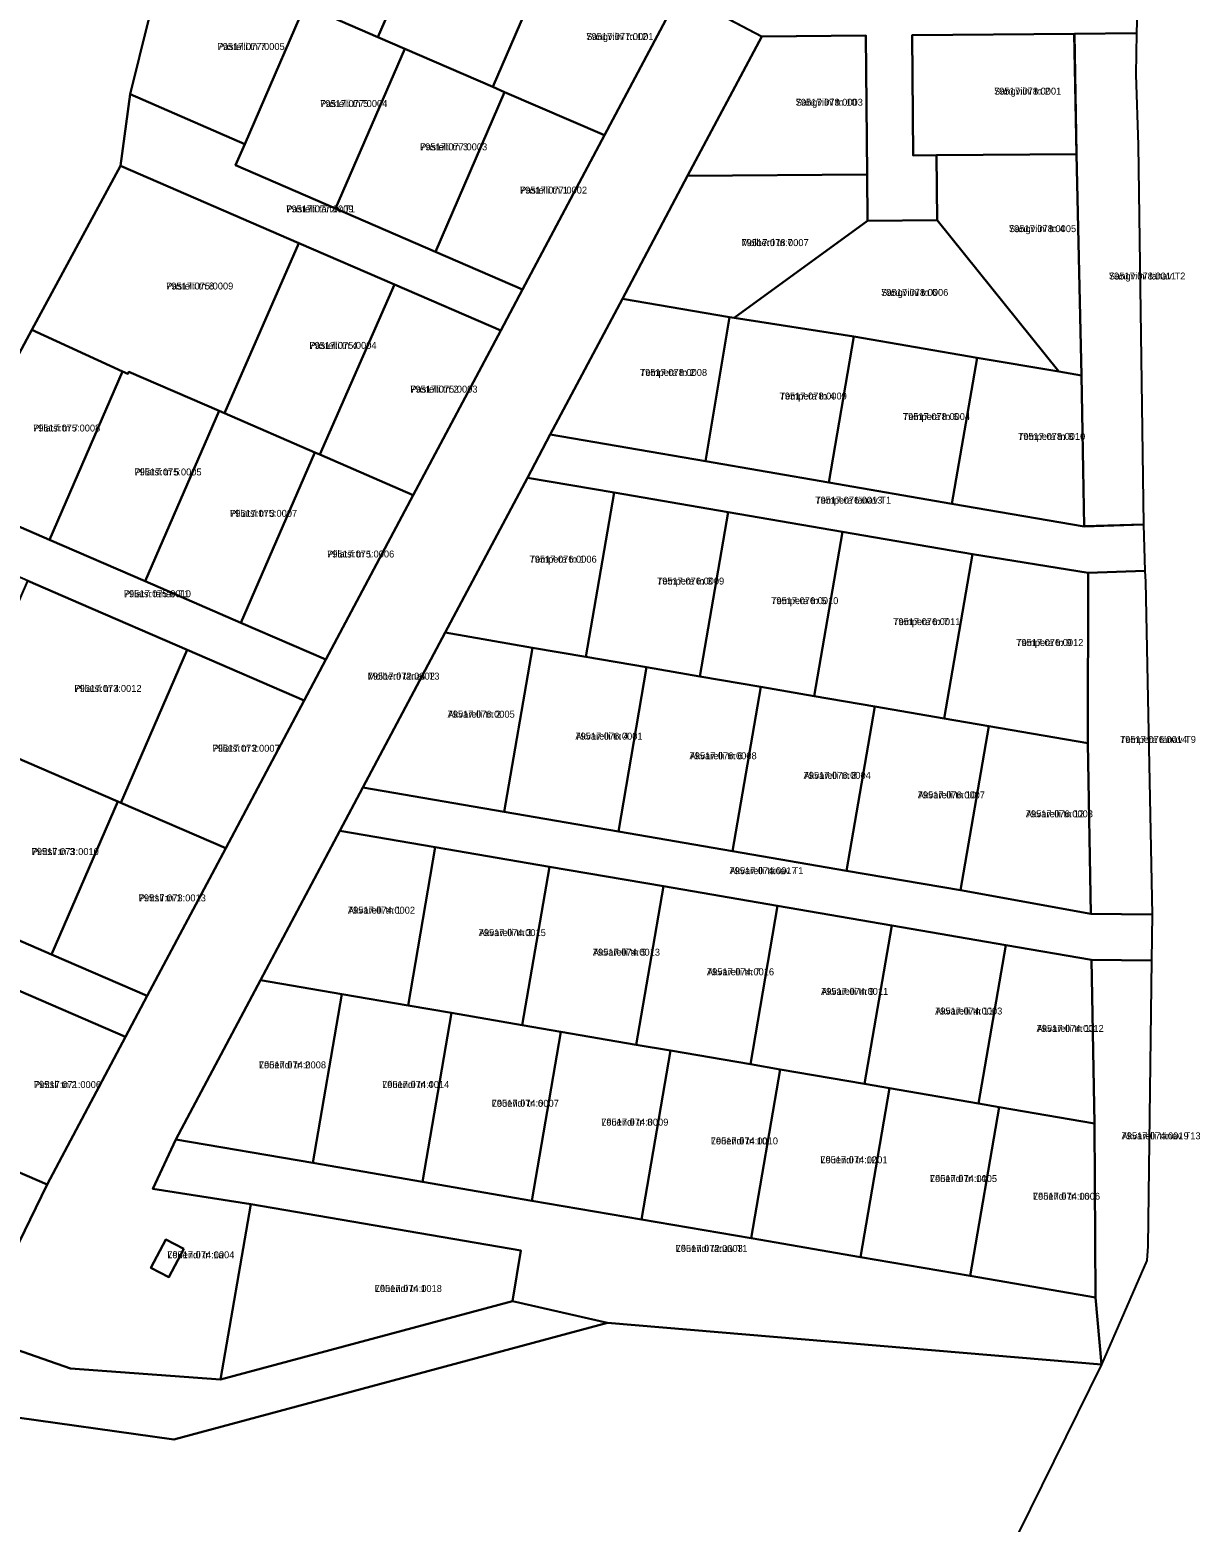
# Model space of a CAD drawing. Extents: x 643847 to 663718, y 6468443 to 6482775.
# Drawn here: x 663406.7 to 663659.4, y 6472055.3 to 6472377.6 of the extents above; entities that cross this region are included whole.
import ezdxf

# ---------------------------------------------------------------- set-up
doc = ezdxf.new("R2010")
doc.units = 0
for name, color, linetype in [('L_AADRESS', 7, 'Continuous'), ('PIIR', 7, 'Continuous'), ('TUNNUS', 7, 'Continuous')]:
    doc.layers.add(name, color=color, linetype=linetype)

msp = doc.modelspace()

# ---------------------------------------------------------------- linework, layer by layer
at = {"layer": 'PIIR'}
for points in [[(663471.14, 6472508.35), (663469.79, 6472504.31), (663458.64, 6472470.89), (663449.76, 6472444.21), (663444.77, 6472429.92), (663436.31, 6472395.74), (663428.39, 6472363.7), (663426.28, 6472348.26), (663407.19, 6472312.84), (663402.18, 6472303.55), (663009.69, 6472421.42), (663090.45, 6472578.38)], [(663495.7, 6472407.84), (663481.9, 6472376.03), (663466.13, 6472382.87), (663457.13, 6472386.78), (663470.92, 6472418.59)], [(663520.47, 6472397.1), (663506.68, 6472365.29), (663487.67, 6472373.5), (663481.9, 6472376.03), (663495.7, 6472407.84)], [(663428.39, 6472363.7), (663436.31, 6472395.74), (663457.13, 6472386.78), (663466.13, 6472382.87), (663453.16, 6472352.96)], [(663547.07, 6472385.57), (663530.78, 6472354.84), (663509.24, 6472364.18), (663506.68, 6472365.29), (663520.47, 6472397.1)], [(663415.5, 6472088.5), (663394.62, 6472095.78), (663410.46, 6472128.22), (663427.39, 6472160.1), (663432.09, 6472168.96), (663449.02, 6472200.85), (663465.95, 6472232.74), (663470.65, 6472241.61), (663489.53, 6472277.14), (663508.39, 6472312.67), (663513.09, 6472321.53), (663530.78, 6472354.84), (663547.07, 6472385.57), (663564.74, 6472376.19), (663548.75, 6472346.06), (663534.68, 6472319.55), (663519.09, 6472290.19), (663514.15, 6472280.89), (663496.38, 6472247.42), (663478.61, 6472213.95), (663473.67, 6472204.65), (663456.53, 6472172.38), (663438.27, 6472137.96), (663433.32, 6472127.33), (663454.42, 6472123.99), (663447.9, 6472086.08)], [(663451.17, 6472348.38), (663453.16, 6472352.96), (663466.13, 6472382.87), (663481.9, 6472376.03), (663487.67, 6472373.5), (663472.73, 6472339.03)], [(663587.5, 6472346.39), (663548.75, 6472346.06), (663564.74, 6472376.19), (663587.24, 6472376.39)], [(663597.24, 6472376.47), (663632.24, 6472376.78), (663632.71, 6472350.78), (663602.46, 6472350.52), (663597.46, 6472350.48)], [(663645.69, 6472376.89), (663645.51, 6472367.95), (663646.01, 6472352.68), (663647.17, 6472270.8), (663634.35, 6472270.39), (663633.79, 6472302.94), (663632.71, 6472350.78), (663632.22, 6472376.77)], [(663472.73, 6472339.03), (663487.67, 6472373.5), (663506.68, 6472365.29), (663509.24, 6472364.18), (663494.29, 6472329.69)], [(663494.29, 6472329.69), (663513.09, 6472321.53), (663508.39, 6472312.67), (663485.46, 6472322.61), (663464.82, 6472331.56), (663426.28, 6472348.26), (663428.39, 6472363.7), (663453.16, 6472352.96), (663451.17, 6472348.38), (663472.73, 6472339.03)], [(663513.09, 6472321.53), (663494.29, 6472329.69), (663509.24, 6472364.18), (663530.78, 6472354.84)], [(663602.46, 6472350.52), (663632.71, 6472350.78), (663633.79, 6472302.94), (663628.9, 6472303.8), (663602.59, 6472336.52)], [(663426.28, 6472348.26), (663464.82, 6472331.56), (663448.73, 6472294.83), (663447.61, 6472295.31), (663428.1, 6472303.77), (663427.89, 6472303.32), (663426.78, 6472303.81), (663407.19, 6472312.84)], [(663587.5, 6472346.39), (663587.59, 6472336.39), (663558.8, 6472315.42), (663557.81, 6472315.58), (663534.68, 6472319.55), (663548.75, 6472346.06)], [(663587.59, 6472336.39), (663602.59, 6472336.52), (663628.9, 6472303.8), (663611.23, 6472306.81), (663584.62, 6472311.39), (663558.8, 6472315.42)], [(663485.46, 6472322.61), (663469.37, 6472285.88), (663468.25, 6472286.36), (663448.73, 6472294.83), (663464.82, 6472331.56)], [(663508.39, 6472312.67), (663489.53, 6472277.14), (663469.37, 6472285.88), (663485.46, 6472322.61)], [(663552.6, 6472284.43), (663519.09, 6472290.19), (663534.68, 6472319.55), (663557.81, 6472315.58)], [(663579.21, 6472279.86), (663552.6, 6472284.43), (663557.81, 6472315.58), (663558.8, 6472315.42), (663584.62, 6472311.39)], [(663388.09, 6472277.4), (663402.18, 6472303.55), (663407.19, 6472312.84), (663426.78, 6472303.81), (663411.02, 6472267.46)], [(663579.21, 6472279.86), (663584.62, 6472311.39), (663611.23, 6472306.81), (663605.82, 6472275.28)], [(663634.37, 6472270.38), (663605.82, 6472275.28), (663611.23, 6472306.81), (663628.9, 6472303.8), (663633.79, 6472302.94)], [(663411.02, 6472267.46), (663426.78, 6472303.81), (663427.9, 6472303.32), (663428.1, 6472303.77), (663447.61, 6472295.31), (663431.66, 6472258.51)], [(663431.66, 6472258.51), (663447.61, 6472295.31), (663448.73, 6472294.83), (663468.25, 6472286.36), (663452.3, 6472249.56)], [(663532.87, 6472277.67), (663514.15, 6472280.89), (663519.09, 6472290.19), (663552.6, 6472284.43), (663579.21, 6472279.86), (663605.82, 6472275.28), (663634.37, 6472270.38), (663647.17, 6472270.8), (663647.49, 6472260.77), (663635.23, 6472260.37), (663610.22, 6472264.38), (663582.16, 6472269.21), (663557.5, 6472273.44)], [(663452.3, 6472249.56), (663468.25, 6472286.36), (663469.37, 6472285.88), (663489.53, 6472277.14), (663470.65, 6472241.61)], [(663532.87, 6472277.67), (663526.78, 6472242.2), (663515.26, 6472244.17), (663496.38, 6472247.42), (663514.15, 6472280.89)], [(663452.3, 6472249.56), (663470.65, 6472241.61), (663465.95, 6472232.74), (663440.71, 6472243.68), (663417.78, 6472253.62), (663406.3, 6472258.6), (663394.84, 6472263.57), (663392.85, 6472258.98), (663377.26, 6472265.74), (663388.09, 6472277.4), (663411.02, 6472267.46), (663431.66, 6472258.51)], [(663532.87, 6472277.67), (663557.5, 6472273.44), (663551.41, 6472237.96), (663539.89, 6472239.94), (663526.78, 6472242.2)], [(663557.5, 6472273.44), (663582.16, 6472269.21), (663576.05, 6472233.73), (663564.53, 6472235.71), (663551.41, 6472237.96)], [(663582.16, 6472269.21), (663610.22, 6472264.38), (663604.13, 6472228.9), (663589.16, 6472231.47), (663576.05, 6472233.73)], [(663610.22, 6472264.38), (663635.23, 6472260.37), (663635.16, 6472223.52), (663613.79, 6472227.24), (663604.13, 6472228.9)], [(663647.49, 6472260.77), (663647.57, 6472258.38), (663649.02, 6472186.52), (663635.82, 6472186.69), (663635.16, 6472223.52), (663635.23, 6472260.37)], [(663406.3, 6472258.6), (663417.78, 6472253.62), (663440.71, 6472243.68), (663426.4, 6472210.66), (663425.76, 6472210.94), (663403.46, 6472220.6), (663402.83, 6472220.88), (663392, 6472225.57)], [(663478.61, 6472213.95), (663496.38, 6472247.42), (663515.26, 6472244.17), (663509.16, 6472208.7)], [(663465.95, 6472232.74), (663449.02, 6472200.85), (663426.4, 6472210.66), (663440.71, 6472243.68)], [(663509.16, 6472208.7), (663515.26, 6472244.17), (663526.78, 6472242.2), (663539.89, 6472239.94), (663533.79, 6472204.46)], [(663533.79, 6472204.46), (663539.89, 6472239.94), (663551.41, 6472237.96), (663564.53, 6472235.71), (663558.43, 6472200.23)], [(663558.43, 6472200.23), (663564.53, 6472235.71), (663576.05, 6472233.73), (663589.16, 6472231.47), (663583.06, 6472196)], [(663583.06, 6472196), (663589.16, 6472231.47), (663604.13, 6472228.9), (663613.79, 6472227.24), (663607.69, 6472191.77)], [(663607.69, 6472191.77), (663613.79, 6472227.24), (663635.16, 6472223.52), (663635.82, 6472186.69)], [(663411.45, 6472177.91), (663432.09, 6472168.96), (663427.39, 6472160.1), (663402.12, 6472171.04), (663371.67, 6472184.25), (663356.29, 6472190.95), (663333.35, 6472200.88), (663310.41, 6472210.82), (663308.42, 6472206.24), (663289.16, 6472214.59), (663306.86, 6472223.26), (663342.64, 6472207.74), (663365.57, 6472197.8), (663388.51, 6472187.85)], [(663411.45, 6472177.91), (663388.51, 6472187.85), (663402.83, 6472220.88), (663403.46, 6472220.6), (663425.76, 6472210.94)], [(663432.09, 6472168.96), (663411.45, 6472177.91), (663425.76, 6472210.94), (663426.4, 6472210.66), (663449.02, 6472200.85)], [(663478.61, 6472213.95), (663509.16, 6472208.7), (663533.79, 6472204.46), (663558.43, 6472200.23), (663583.06, 6472196), (663607.69, 6472191.77), (663635.82, 6472186.69), (663649.02, 6472186.52), (663648.89, 6472176.58), (663635.96, 6472176.75), (663617.43, 6472179.94), (663592.8, 6472184.17), (663568.17, 6472188.41), (663543.53, 6472192.64), (663518.9, 6472196.87), (663494.27, 6472201.1), (663473.67, 6472204.65)], [(663494.27, 6472201.1), (663488.39, 6472166.89), (663474.1, 6472169.34), (663456.53, 6472172.38), (663473.67, 6472204.65)], [(663494.27, 6472201.1), (663518.9, 6472196.87), (663513.02, 6472162.67), (663497.75, 6472165.29), (663488.39, 6472166.89)], [(663518.9, 6472196.87), (663543.53, 6472192.64), (663537.66, 6472158.43), (663521.4, 6472161.23), (663513.02, 6472162.67)], [(663543.53, 6472192.64), (663568.17, 6472188.41), (663562.3, 6472154.2), (663545.05, 6472157.16), (663537.66, 6472158.43)], [(663249.65, 6472136.51), (663220.62, 6472147.58), (663208.69, 6472151.26), (663177.19, 6472163.45), (663142.84, 6472176.77), (663159.6, 6472188.92), (663311.53, 6472128.92), (663394.62, 6472095.78), (663415.5, 6472088.5), (663447.9, 6472086.08), (663510.91, 6472103.05), (663531.46, 6472098.38), (663437.81, 6472073.15), (663399.84, 6472078.46), (663388.55, 6472082.83), (663355.73, 6472095.53), (663312.37, 6472112.31), (663301.03, 6472116.9), (663273.94, 6472127.23)], [(663592.8, 6472184.17), (663586.93, 6472149.97), (663568.7, 6472153.1), (663562.3, 6472154.2), (663568.17, 6472188.41)], [(663617.43, 6472179.94), (663611.56, 6472145.73), (663592.35, 6472149.04), (663586.93, 6472149.97), (663592.8, 6472184.17)], [(663617.43, 6472179.94), (663635.96, 6472176.75), (663636.6, 6472141.43), (663616, 6472144.97), (663611.56, 6472145.73)], [(663648.89, 6472176.58), (663648.08, 6472114.92), (663647.87, 6472111.85), (663638.11, 6472089.37), (663636.83, 6472103.83), (663636.59, 6472141.41), (663635.96, 6472176.75)], [(663438.27, 6472137.96), (663456.53, 6472172.38), (663474.1, 6472169.34), (663467.83, 6472132.88)], [(663402.12, 6472171.04), (663427.39, 6472160.1), (663410.46, 6472128.22), (663387.82, 6472138.01)], [(663491.49, 6472128.81), (663467.83, 6472132.88), (663474.1, 6472169.34), (663488.39, 6472166.89), (663497.75, 6472165.29)], [(663491.49, 6472128.81), (663497.75, 6472165.29), (663513.02, 6472162.67), (663521.4, 6472161.23), (663515.14, 6472124.74)], [(663515.14, 6472124.74), (663521.4, 6472161.23), (663537.66, 6472158.43), (663545.05, 6472157.16), (663538.79, 6472120.68)], [(663538.79, 6472120.68), (663545.05, 6472157.16), (663562.3, 6472154.2), (663568.7, 6472153.1), (663562.45, 6472116.61)], [(663562.45, 6472116.61), (663568.7, 6472153.1), (663586.93, 6472149.97), (663592.35, 6472149.04), (663586.1, 6472112.55)], [(663586.1, 6472112.55), (663592.35, 6472149.04), (663611.56, 6472145.73), (663616, 6472144.97), (663609.76, 6472108.48)], [(663609.76, 6472108.48), (663616, 6472144.97), (663636.6, 6472141.43), (663636.83, 6472103.83)], [(663512.76, 6472113.98), (663454.42, 6472123.99), (663433.32, 6472127.33), (663438.27, 6472137.96), (663467.83, 6472132.88), (663491.49, 6472128.81), (663515.14, 6472124.74), (663538.79, 6472120.68), (663562.45, 6472116.61), (663586.1, 6472112.55), (663609.76, 6472108.48), (663636.83, 6472103.83), (663638.11, 6472089.37), (663531.46, 6472098.38), (663510.91, 6472103.05)], [(663447.9, 6472086.08), (663454.42, 6472123.99), (663512.76, 6472113.98), (663510.91, 6472103.05)], [(663439.96, 6472114.33), (663436.72, 6472108.21), (663432.84, 6472110.27), (663436.09, 6472116.38)], [(663439.96, 6472114.33), (663436.09, 6472116.38), (663432.84, 6472110.27), (663436.72, 6472108.21)], [(663268.71, 6471813.99), (663323.47, 6471878.51), (663344.74, 6471908.12), (663366, 6471937.7), (663373.16, 6471947.67), (663344.26, 6471976.53), (663399.84, 6472078.46), (663437.81, 6472073.15), (663531.46, 6472098.38), (663638.11, 6472089.37), (663445.19, 6471697.95)]]:
    msp.add_lwpolyline(points, close=True, dxfattribs=at)
for points in [[(663009.69, 6472421.42), (663402.18, 6472303.55), (663388.09, 6472277.4), (663377.26, 6472265.74), (663344.57, 6472246.14), (663306.86, 6472223.26), (663289.16, 6472214.59), (663250.22, 6472197.69), (663296.09, 6472177.8), (663319.03, 6472167.86), (663341.97, 6472157.9), (663357.2, 6472151.3), (663387.82, 6472138.01), (663410.46, 6472128.22), (663394.62, 6472095.78), (663311.53, 6472128.92), (663159.6, 6472188.92)], [(663646.25, 6472396.92), (663645.69, 6472376.89), (663632.24, 6472376.78), (663597.24, 6472376.47), (663597.46, 6472350.48), (663602.46, 6472350.52), (663602.59, 6472336.52), (663587.59, 6472336.39), (663587.5, 6472346.39), (663587.23, 6472376.38), (663564.72, 6472376.18), (663547.07, 6472385.57)]]:
    msp.add_lwpolyline(points, dxfattribs=at)

# ---------------------------------------------------------------- texts
at = {"layer": 'L_AADRESS'}
for s, p in [('Sangviini tn 12', (663526.88, 6472375.43)), ('Pastelli tn 7', (663447.26, 6472373.27)), ('Pastelli tn 5', (663469.42, 6472360.95)), ('Sangviini tn 10', (663572.08, 6472361.23)), ('Sangviini tn 2', (663614.91, 6472363.63)), ('Pastelli tn 3', (663490.98, 6472351.6)), ('Pastelli tn 1', (663512.54, 6472342.26)), ('Pastelli tänav T1', (663462.11, 6472338.19)), ('Sangviini tn 4', (663618.12, 6472333.93)), ('Molberti tn 7', (663560.38, 6472330.91)), ('Sangviini tänav T2', (663639.7, 6472323.7)), ('Pastelli tn 8', (663436.16, 6472321.54)), ('Sangviini tn 6', (663590.53, 6472320.16)), ('Pastelli tn 4', (663467.09, 6472308.72)), ('Tempera tn 2', (663538.45, 6472302.88)), ('Pastelli tn 2', (663488.88, 6472299.27)), ('Tempera tn 4', (663568.61, 6472297.78)), ('Tempera tn 6', (663595.22, 6472293.34)), ('Pliiatsi tn 7', (663407.44, 6472290.87)), ('Tempera tn 8', (663620.09, 6472289.06)), ('Pliiatsi tn 5', (663429.32, 6472281.38)), ('Tempera tänav T1', (663576.3, 6472275.28)), ('Pliiatsi tn 3', (663449.95, 6472272.44)), ('Pliiatsi tn 1', (663470.91, 6472263.66)), ('Tempera tn 1', (663514.62, 6472262.54)), ('Tempera tn 3', (663542.14, 6472257.82)), ('Pliiatsi tänav T1', (663427.02, 6472255.07)), ('Tempera tn 5', (663566.78, 6472253.58)), ('Tempera tn 7', (663593.13, 6472249.05)), ('Tempera tn 9', (663619.68, 6472244.54)), ('Molberti tänav T3', (663479.68, 6472237.28)), ('Pliiatsi tn 4', (663416.36, 6472234.63)), ('Akvarelli tn 2', (663496.93, 6472229.06)), ('Akvarelli tn 4', (663524.52, 6472224.32)), ('Tempera tänav T9', (663642.09, 6472223.6)), ('Pliiatsi tn 2', (663446.18, 6472221.7)), ('Akvarelli tn 6', (663549.16, 6472220.08)), ('Akvarelli tn 8', (663573.79, 6472215.85)), ('Akvarelli tn 10', (663598.43, 6472211.62)), ('Akvarelli tn 12', (663621.75, 6472207.54)), ('Pintsli tn 3', (663407.13, 6472199.39)), ('Akvarelli tänav T1', (663557.79, 6472195.26)), ('Pintsli tn 1', (663430.24, 6472189.38)), ('Akvarelli tn 1', (663475.4, 6472186.73)), ('Akvarelli tn 3', (663503.64, 6472181.88)), ('Akvarelli tn 5', (663528.28, 6472177.65)), ('Akvarelli tn 7', (663552.91, 6472173.42)), ('Akvarelli tn 9', (663577.55, 6472169.19)), ('Akvarelli tn 11', (663602.18, 6472164.95)), ('Akvarelli tn 13', (663624.08, 6472161.19)), ('Lõuendi tn 2', (663456.19, 6472153.31)), ('Pintsli tn 2', (663407.61, 6472149.06)), ('Lõuendi tn 4', (663482.79, 6472149.08)), ('Lõuendi tn 6', (663506.45, 6472145.02)), ('Lõuendi tn 8', (663530.09, 6472140.95)), ('Lõuendi tn 10', (663553.75, 6472136.89)), ('Akvarelli tänav T13', (663642.43, 6472137.99)), ('Lõuendi tn 12', (663577.4, 6472132.82)), ('Lõuendi tn 14', (663601.05, 6472128.76)), ('Lõuendi tn 16', (663623.29, 6472124.94)), ('Lõuendi tänav T1', (663546.16, 6472113.67)), ('Lõuendi tn 1a', (663436.4, 6472112.3)), ('Lõuendi tn 1', (663481.2, 6472105.03))]:
    msp.add_text(s, height=1.5, dxfattribs=at).set_placement(p)
at = {"layer": 'TUNNUS'}
for s, p in [('79517:077:0001', (663526.88, 6472375.43)), ('79517:077:0005', (663447.26, 6472373.27)), ('79517:077:0004', (663469.42, 6472360.95)), ('79517:078:0003', (663572.08, 6472361.23)), ('79517:078:0001', (663614.91, 6472363.63)), ('79517:077:0003', (663490.98, 6472351.6)), ('79517:077:0002', (663512.54, 6472342.26)), ('79517:077:0009', (663462.11, 6472338.19)), ('79517:078:0005', (663618.12, 6472333.93)), ('79517:078:0007', (663560.38, 6472330.91)), ('79517:078:0011', (663639.7, 6472323.7)), ('79517:075:0009', (663436.16, 6472321.54)), ('79517:078:0006', (663590.53, 6472320.16)), ('79517:075:0004', (663467.09, 6472308.72)), ('79517:078:0008', (663538.45, 6472302.88)), ('79517:075:0003', (663488.88, 6472299.27)), ('79517:078:0009', (663568.61, 6472297.78)), ('79517:078:0004', (663595.22, 6472293.34)), ('79517:075:0008', (663407.44, 6472290.87)), ('79517:078:0010', (663620.09, 6472289.06)), ('79517:075:0005', (663429.32, 6472281.38)), ('79517:076:0013', (663576.3, 6472275.28)), ('79517:075:0007', (663449.95, 6472272.44)), ('79517:075:0006', (663470.91, 6472263.66)), ('79517:076:0006', (663514.62, 6472262.54)), ('79517:076:0009', (663542.14, 6472257.82)), ('79517:075:0010', (663427.02, 6472255.07)), ('79517:076:0010', (663566.78, 6472253.58)), ('79517:076:0011', (663593.13, 6472249.05)), ('79517:076:0012', (663619.68, 6472244.54)), ('79517:072:0002', (663479.68, 6472237.28)), ('79517:073:0012', (663416.36, 6472234.63)), ('79517:076:0005', (663496.93, 6472229.06)), ('79517:076:0001', (663524.52, 6472224.32)), ('79517:076:0014', (663642.09, 6472223.6)), ('79517:073:0007', (663446.18, 6472221.7)), ('79517:076:0008', (663549.16, 6472220.08)), ('79517:076:0004', (663573.79, 6472215.85)), ('79517:076:0007', (663598.43, 6472211.62)), ('79517:076:0003', (663621.75, 6472207.54)), ('79517:073:0010', (663407.13, 6472199.39)), ('79517:074:0017', (663557.79, 6472195.26)), ('79517:073:0013', (663430.24, 6472189.38)), ('79517:074:0002', (663475.4, 6472186.73)), ('79517:074:0015', (663503.64, 6472181.88)), ('79517:074:0013', (663528.28, 6472177.65)), ('79517:074:0016', (663552.91, 6472173.42)), ('79517:074:0011', (663577.55, 6472169.19)), ('79517:074:0003', (663602.18, 6472164.95)), ('79517:074:0012', (663624.08, 6472161.19)), ('79517:074:0008', (663456.19, 6472153.31)), ('79517:071:0006', (663407.61, 6472149.06)), ('79517:074:0014', (663482.79, 6472149.08)), ('79517:074:0007', (663506.45, 6472145.02)), ('79517:074:0009', (663530.09, 6472140.95)), ('79517:074:0010', (663553.75, 6472136.89)), ('79517:074:0019', (663642.43, 6472137.99)), ('79517:074:0001', (663577.4, 6472132.82)), ('79517:074:0005', (663601.05, 6472128.76)), ('79517:074:0006', (663623.29, 6472124.94)), ('79517:072:0003', (663546.16, 6472113.67)), ('79517:074:0004', (663436.4, 6472112.3)), ('79517:074:0018', (663481.2, 6472105.03))]:
    msp.add_text(s, height=1.5, dxfattribs=at).set_placement(p)

doc.saveas('drawing.dxf')
